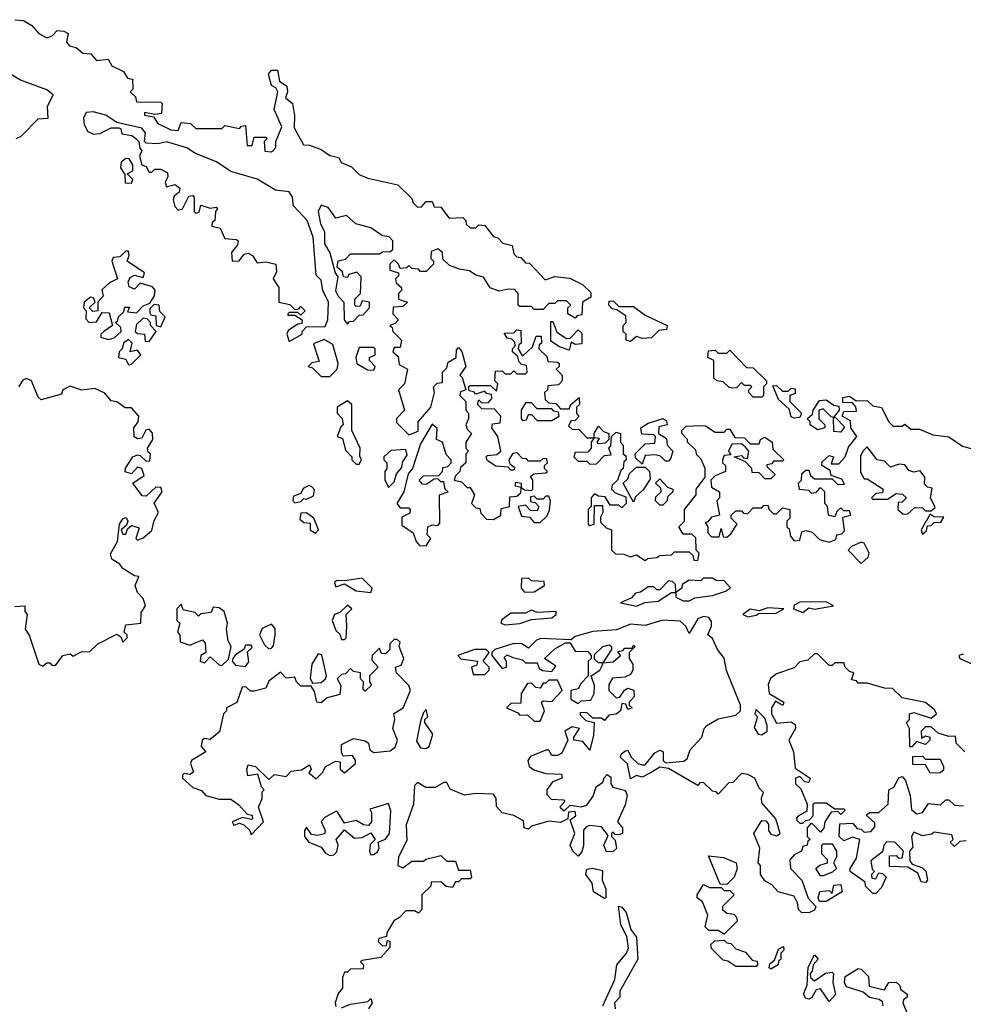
# Model space of a CAD drawing. Extents: x 2029826 to 2248070, y 228728 to 402406.
# Tile 257 of 368: x 2170462 to 2173695, y 235170 to 238542. Entities that reach past the tile are written whole.
import ezdxf

# ---------------------------------------------------------------- set-up
doc = ezdxf.new("R2010")
doc.units = 0

msp = doc.modelspace()

# ---------------------------------------------------------------- linework, layer by layer
at = {"layer": '0CON10XD'}
for points in [[(2170445, 238542.5), (2170475, 238540), (2170503, 238523), (2170527.5, 238495), (2170555, 238480), (2170573, 238487), (2170590, 238505), (2170613.6, 238503.6), (2170627.5, 238495), (2170622.5, 238465), (2170633, 238453), (2170655, 238447.5), (2170678.3, 238428.3), (2170705.7, 238425.7), (2170725, 238402.5), (2170765, 238407.5), (2170777.5, 238385), (2170817.5, 238365), (2170831.7, 238341.7), (2170848.3, 238338.3), (2170850, 238305), (2170840, 238295), (2170858.3, 238278.3), (2170861.7, 238261.7), (2170945, 238260), (2170950, 238255), (2170948.3, 238221.7), (2170925, 238217.5), (2170890, 238225), (2170890, 238215), (2170920, 238210), (2170935, 238187.5), (2170980, 238165), (2171005, 238162.5), (2171015, 238190), (2171047, 238187), (2171065, 238170), (2171155, 238170), (2171165, 238180), (2171215, 238170), (2171221.7, 238178.3), (2171235, 238180), (2171241.7, 238111.7), (2171258.3, 238111.7), (2171265, 238140), (2171305, 238140), (2171310, 238135), (2171300, 238125), (2171301.7, 238091.7), (2171325, 238090), (2171330, 238095), (2171340, 238105), (2171340, 238125), (2171360, 238175), (2171334, 238235), (2171346.7, 238295), (2171339.3, 238309.3), (2171325, 238317.5), (2171313.8, 238356.2), (2171325, 238370), (2171345, 238370), (2171351.7, 238331.7), (2171376.9, 238315), (2171379.2, 238295), (2171372.5, 238275), (2171396.2, 238255), (2171403.9, 238213.9), (2171402, 238172), (2171433.9, 238113.9), (2171455, 238112.5), (2171495, 238097.5), (2171525, 238077.5), (2171555, 238070), (2171563.3, 238053.3), (2171598.3, 238038.3), (2171625, 238012.5), (2171655, 238000), (2171757, 237977), (2171805, 237930), (2171810, 237915), (2171825, 237900), (2171838.3, 237901.7), (2171855, 237920), (2171875, 237920), (2171881.7, 237901.7), (2171905, 237900), (2171933, 237863), (2171980, 237865), (2171990, 237855), (2171991.7, 237841.7), (2172005, 237830), (2172025, 237830), (2172035, 237840), (2172055, 237837.5), (2172085, 237800), (2172100, 237795), (2172117.5, 237777.5), (2172149.3, 237769.3), (2172155, 237740), (2172165, 237730), (2172178.3, 237728.3), (2172195, 237710), (2172208.3, 237708.3), (2172261.7, 237651.7), (2172295, 237662.5), (2172347, 237657), (2172390, 237635), (2172418.3, 237608.3), (2172418.3, 237591.7), (2172390, 237575), (2172388.3, 237531.7), (2172371.7, 237528.3), (2172365, 237520), (2172340, 237535), (2172340, 237555), (2172350, 237565), (2172335, 237580), (2172305, 237580), (2172295, 237570), (2172275, 237570), (2172255, 237550), (2172225, 237550), (2172215, 237560), (2172175, 237560), (2172170, 237565), (2172170, 237605), (2172158.3, 237618.3), (2172135, 237620), (2172105, 237612.5), (2172073.8, 237623.8), (2172050.7, 237660.7), (2172025, 237667.5), (2172002.5, 237682.5), (2171968.3, 237688.3), (2171935, 237700), (2171911.7, 237721.7), (2171910, 237745), (2171895, 237757.5), (2171871.7, 237748.3), (2171870, 237725), (2171880, 237715), (2171880, 237705), (2171855, 237680), (2171835, 237680), (2171828.3, 237688.3), (2171805, 237690), (2171795, 237700), (2171787, 237693), (2171765, 237690), (2171760, 237705), (2171745, 237720), (2171730, 237705), (2171730, 237685), (2171760, 237675), (2171760, 237665), (2171750, 237655), (2171751.7, 237641.7), (2171770, 237625), (2171770, 237615), (2171760, 237605), (2171760, 237585), (2171790, 237575), (2171775, 237560), (2171741.7, 237558.3), (2171740, 237535), (2171760, 237515), (2171748.3, 237501.7), (2171730, 237495), (2171738.3, 237488.3), (2171740, 237475), (2171770, 237445), (2171765, 237420), (2171745, 237420), (2171740, 237405), (2171758.3, 237388.3), (2171761.7, 237361.7), (2171790, 237345), (2171780, 237295), (2171760, 237275), (2171780, 237205), (2171753, 237177), (2171753, 237163), (2171795, 237120), (2171826.7, 237133.3), (2171827.5, 237165), (2171870, 237215), (2171882.5, 237265), (2171880, 237285), (2171892.5, 237297.5), (2171910, 237300), (2171910, 237335), (2171925, 237350), (2171930, 237370), (2171957.5, 237385), (2171958.3, 237411.7), (2171965, 237420), (2171976.4, 237406.4), (2171990, 237355), (2171970, 237325), (2171977.5, 237317.5), (2171990, 237275), (2171971.7, 237268.3), (2171970, 237255), (2171990, 237235), (2171990, 237205), (2172000, 237195), (2172000, 237175), (2171990, 237155), (2171995, 237140), (2172010, 237125), (2171990, 237095), (2171990, 237075), (2172000, 237065), (2171990, 237055), (2171990, 237025), (2171971.7, 237008.3), (2171970, 236995), (2171955, 236980), (2171950, 236965), (2171975, 236960), (2171995, 236940), (2172005, 236940), (2172020, 236915), (2172010, 236885), (2172025, 236870), (2172038.3, 236868.3), (2172041.7, 236851.7), (2172061.7, 236831.7), (2172085, 236830), (2172110, 236845), (2172111.7, 236868.3), (2172140, 236875), (2172141.7, 236908.3), (2172165, 236910), (2172178.3, 236921.7), (2172180, 236940), (2172160, 236945), (2172161.7, 236958.3), (2172180, 236955), (2172180, 236940), (2172191.7, 236931.7), (2172215, 236930), (2172220, 236935), (2172220, 236965), (2172211.7, 236978.3), (2172223, 236987), (2172265, 236990), (2172270, 236995), (2172260, 237005), (2172260, 237015), (2172270, 237025), (2172268.3, 237038.3), (2172255, 237040), (2172245, 237030), (2172205, 237030), (2172198.3, 237038.3), (2172185, 237040), (2172165, 237060), (2172150, 237055)], [(2170450, 238135), (2170466.4, 238143.6), (2170525, 238203.3), (2170560, 238205), (2170556.7, 238245), (2170576.2, 238285), (2170555, 238302), (2170465, 238335.8), (2170405, 238370.8)], [(2171385, 237440), (2171430, 237465), (2171430, 237475), (2171445, 237490), (2171508.3, 237491.7), (2171517.5, 237515), (2171520, 237575), (2171500, 237615), (2171495, 237650), (2171477.5, 237667.5), (2171467.7, 237797.7), (2171446.7, 237855), (2171400, 237905), (2171396.7, 237935), (2171385, 237953.3), (2171338.3, 237958.3), (2171275.9, 237995.9), (2171185, 238022.5), (2171135.9, 238055.9), (2171063.8, 238083.8), (2171035, 238104), (2170965, 238123.8), (2170935, 238117.5), (2170895, 238120), (2170890, 238125), (2170893.3, 238155), (2170880.7, 238170.7), (2170795, 238190), (2170757.5, 238215), (2170713.6, 238226.4), (2170690, 238225), (2170680, 238205), (2170683, 238183), (2170695, 238160), (2170715, 238150), (2170737, 238153), (2170775, 238172.5), (2170801.7, 238171.7), (2170808.3, 238168.3), (2170811.7, 238151.7), (2170846.2, 238146.2), (2170860, 238135), (2170870, 238125), (2170873, 238103), (2170880, 238095), (2170872.5, 238075), (2170880, 238045), (2170895, 238040), (2170905, 238020), (2170915, 238020), (2170925, 238030), (2170945, 238030), (2170968.3, 238018.3), (2170970, 238005), (2170960, 237985), (2170965, 237970), (2170995, 237977.5), (2171010, 237965), (2171008.3, 237951.7), (2170991.7, 237938.3), (2170987.5, 237925), (2170993, 237903), (2171005, 237890), (2171020, 237895), (2171041.7, 237938.3), (2171055, 237940), (2171060, 237935), (2171060, 237885), (2171065, 237880), (2171077, 237883), (2171082.5, 237907.5), (2171115, 237897.5), (2171135, 237900), (2171140, 237895), (2171132.5, 237885), (2171130, 237855), (2171121.7, 237848.3), (2171120, 237835), (2171148.3, 237828.3), (2171165, 237792.5), (2171205, 237790), (2171210, 237785), (2171208.3, 237771.7), (2171187.5, 237745), (2171190, 237715), (2171213.3, 237716.7), (2171230.7, 237739.3), (2171245, 237742.5), (2171260, 237735), (2171275, 237710), (2171305, 237713.3), (2171340, 237705), (2171341.7, 237678.3), (2171330, 237655), (2171350, 237625), (2171350, 237575), (2171387, 237567), (2171405, 237550), (2171418.3, 237551.7), (2171425, 237560), (2171440, 237545), (2171425, 237530), (2171415, 237540), (2171385, 237540), (2171380, 237535), (2171380, 237530), (2171405, 237530), (2171430, 237515), (2171428.3, 237501.7), (2171415, 237500), (2171381.7, 237478.3), (2171377.5, 237465), (2171385, 237440)], [(2170845, 237982.5), (2170850, 237995), (2170830, 238015), (2170850, 238025), (2170850, 238045), (2170836.4, 238066.4), (2170825, 238067.5), (2170810, 238055), (2170807.5, 238035), (2170821.7, 238011.7), (2170823.3, 237983.3), (2170845, 237982.5)], [(2171585, 237500), (2171591.7, 237508.3), (2171605, 237510), (2171625, 237530), (2171638.3, 237531.7), (2171660, 237555), (2171660, 237575), (2171635, 237580), (2171628.3, 237561.7), (2171615, 237560), (2171610, 237565), (2171610, 237585), (2171630, 237605), (2171631.7, 237661.7), (2171617.5, 237677.5), (2171590, 237670), (2171585, 237660), (2171571.7, 237661.7), (2171568.3, 237678.3), (2171550, 237695), (2171553, 237717), (2171578.3, 237721.7), (2171595, 237740), (2171695, 237740), (2171705, 237747.5), (2171731.7, 237748.3), (2171740, 237755), (2171740, 237785), (2171728.3, 237798.3), (2171705, 237802.5), (2171665, 237830), (2171613, 237843), (2171581.7, 237871.7), (2171545, 237862.5), (2171519.3, 237899.3), (2171495, 237907.5), (2171484, 237885), (2171493, 237843), (2171506.7, 237816.7), (2171506.7, 237775), (2171524, 237744), (2171542.5, 237675), (2171551.7, 237661.7), (2171543.9, 237613.9), (2171552.5, 237595), (2171572.5, 237575), (2171573.3, 237515), (2171585, 237500)], [(2170765, 237447.5), (2170785, 237452.5), (2170810, 237475), (2170808.3, 237488.3), (2170790, 237505), (2170798.3, 237511.7), (2170800, 237525), (2170818.3, 237541.7), (2170821.7, 237558.3), (2170838.3, 237558.3), (2170831.7, 237541.7), (2170861.7, 237538.3), (2170885, 237562.5), (2170908.3, 237571.7), (2170923.6, 237596.4), (2170926.4, 237616.4), (2170917, 237627), (2170875, 237640), (2170855, 237620), (2170837.5, 237627.5), (2170833.3, 237645), (2170840.5, 237659.6), (2170855, 237667.5), (2170885, 237660), (2170890, 237675), (2170830, 237715), (2170837.5, 237735), (2170835, 237750), (2170825, 237750), (2170805, 237730), (2170781.7, 237728.3), (2170777.5, 237715), (2170796.7, 237655), (2170769.3, 237640.7), (2170743, 237617), (2170747.5, 237595), (2170730, 237575), (2170730, 237545), (2170713, 237543), (2170700, 237555), (2170720, 237575), (2170715, 237590), (2170705, 237592.5), (2170682.5, 237575), (2170680, 237555), (2170690, 237545), (2170688.3, 237518.3), (2170700, 237505), (2170725, 237507.5), (2170745, 237540), (2170768.3, 237538.3), (2170780, 237495), (2170750, 237475), (2170740, 237465), (2170740, 237455), (2170765, 237447.5)], [(2170945, 237490), (2170960, 237525), (2170942.5, 237542.5), (2170940, 237565), (2170922.5, 237567.5), (2170908.3, 237551.7), (2170908.3, 237538.3), (2170911.7, 237531.7), (2170928.3, 237528.3), (2170930, 237495), (2170945, 237490)], [(2172555, 237440), (2172540, 237445), (2172540, 237465), (2172530, 237475), (2172530, 237495), (2172540, 237505), (2172538.3, 237528.3), (2172508.3, 237548.3), (2172491.7, 237551.7), (2172480, 237565), (2172481.7, 237578.3), (2172495, 237580), (2172515, 237560), (2172565, 237560), (2172605, 237530), (2172680, 237495), (2172678.3, 237481.7), (2172651.7, 237478.3), (2172627, 237453), (2172595, 237450), (2172575, 237457.5), (2172555, 237440)], [(2170905, 237440), (2170930, 237475), (2170910, 237495), (2170910, 237505), (2170898.3, 237518.3), (2170885, 237520), (2170861.7, 237498.3), (2170857.5, 237475), (2170865, 237467.5), (2170890, 237465), (2170891.7, 237441.7), (2170905, 237440)], [(2172345, 237410), (2172311.7, 237421.7), (2172281.7, 237441.7), (2172281.7, 237508.3), (2172288.3, 237508.3), (2172301.7, 237471.7), (2172335, 237450), (2172348.3, 237451.7), (2172375, 237480), (2172388.3, 237468.3), (2172388.3, 237431.7), (2172365, 237430), (2172351.7, 237438.3), (2172345, 237410)], [(2172150, 237055), (2172137.5, 237035), (2172141.7, 237021.7), (2172158.3, 237008.3), (2172155, 237000), (2172145, 237000), (2172135, 237010), (2172093, 237013), (2172063, 237033), (2172060, 237045), (2172065, 237050), (2172097, 237053), (2172110, 237065), (2172100, 237115), (2172080, 237145), (2172081.7, 237158.3), (2172108.3, 237161.7), (2172110, 237185), (2172088.3, 237208.3), (2172045, 237210), (2172030, 237225), (2172035, 237240), (2172045, 237230), (2172068.3, 237231.7), (2172080, 237245), (2172078.3, 237258.3), (2172061.7, 237261.7), (2172055, 237270), (2172025, 237260), (2172018.3, 237268.3), (2172001.7, 237271.7), (2172000, 237285), (2172005, 237290), (2172075, 237290), (2172095, 237270), (2172100, 237295), (2172090, 237305), (2172091.7, 237338.3), (2172115, 237340), (2172125, 237330), (2172145, 237330), (2172155, 237340), (2172165, 237330), (2172195, 237330), (2172200, 237335), (2172198.3, 237358.3), (2172181.7, 237361.7), (2172171.7, 237371.7), (2172168.3, 237388.3), (2172150, 237405), (2172150, 237415), (2172160, 237425), (2172158.3, 237438.3), (2172148.3, 237448.3), (2172131.7, 237451.7), (2172121.7, 237468.3), (2172155, 237470), (2172165, 237480), (2172178.3, 237478.3), (2172180, 237435), (2172171.7, 237428.3), (2172170, 237415), (2172185, 237390), (2172218.3, 237421.7), (2172231.7, 237458.3), (2172248.3, 237458.3), (2172250, 237435), (2172241.7, 237428.3), (2172240, 237415), (2172268.3, 237388.3), (2172271.7, 237371.7), (2172305, 237370), (2172310, 237365), (2172310, 237355), (2172300, 237345), (2172320, 237325), (2172320, 237305), (2172308.3, 237291.7), (2172271.7, 237288.3), (2172270, 237275), (2172260, 237265), (2172261.7, 237241.7), (2172275, 237230), (2172298.3, 237228.3), (2172315, 237210), (2172345, 237210), (2172350, 237225), (2172378.3, 237248.3), (2172380, 237225), (2172370, 237215), (2172370, 237195), (2172377, 237183), (2172365, 237170), (2172351.7, 237168.3), (2172341.7, 237151.7), (2172355, 237140), (2172378.3, 237138.3), (2172405, 237110), (2172430, 237110), (2172430, 237125), (2172445, 237150), (2172461.7, 237131.7), (2172480, 237125), (2172480, 237105), (2172468.3, 237091.7), (2172445, 237090), (2172440, 237095), (2172448.3, 237108.3), (2172430, 237110), (2172420, 237095), (2172420, 237075), (2172408.3, 237061.7), (2172365, 237060), (2172360, 237045), (2172375, 237030), (2172405, 237030), (2172415, 237020), (2172438.3, 237021.7), (2172465, 237050), (2172488.3, 237051.7), (2172480, 237075), (2172487, 237083), (2172490, 237115), (2172505, 237130), (2172520, 237125), (2172520, 237095), (2172530, 237085), (2172530, 237055), (2172538.3, 237048.3), (2172540, 237035), (2172531.7, 237028.3), (2172530, 237005), (2172521.7, 236998.3), (2172510, 236965), (2172491.7, 236948.3), (2172490, 236935), (2172501.7, 236921.7), (2172538.3, 236908.3), (2172540, 236885), (2172525, 236870), (2172515, 236880), (2172485, 236880), (2172468.3, 236908.3), (2172445, 236910), (2172431.7, 236918.3), (2172420, 236905), (2172420, 236875), (2172410, 236865), (2172410, 236815), (2172415, 236810), (2172430, 236815), (2172431.7, 236878.3), (2172458.3, 236878.3), (2172460, 236855), (2172451.7, 236838.3), (2172451.7, 236821.7), (2172471.7, 236801.7), (2172490, 236795), (2172490, 236725), (2172503, 236713), (2172531.7, 236711.7), (2172555, 236702.5), (2172575, 236710), (2172605, 236690), (2172612.5, 236697.5), (2172645, 236700), (2172655, 236707.5), (2172695, 236710), (2172705, 236720), (2172755, 236720), (2172768.3, 236708.3), (2172771.7, 236691.7), (2172785, 236690), (2172790, 236715), (2172780, 236725), (2172778.3, 236768.3), (2172765, 236780), (2172735, 236780), (2172720, 236805), (2172740, 236825), (2172740, 236865), (2172780, 236915), (2172780, 236935), (2172810, 236975), (2172810, 237005), (2172797, 237037), (2172781.7, 237051.7), (2172778.3, 237068.3), (2172750, 237095), (2172750, 237105), (2172730, 237125), (2172730, 237135), (2172745, 237150), (2172795, 237152.5), (2172811.7, 237151.7), (2172845, 237130), (2172875, 237130), (2172885, 237140), (2172895, 237140), (2172911.7, 237111.7), (2172945, 237110), (2172965, 237090), (2172995, 237090), (2173000, 237105), (2173015, 237112.5), (2173040, 237095), (2173041.7, 237071.7), (2173080, 237035), (2173075, 237030), (2173045, 237030), (2173038.3, 237021.7), (2173021.7, 237018.3), (2173021.7, 237011.7), (2173050, 236985), (2173035, 236970), (2173015, 236970), (2172995, 236990), (2172971.7, 236991.7), (2172970, 237005), (2172948.3, 237028.3), (2172910, 237045), (2172935, 237050), (2172941.7, 237041.7), (2172955, 237040), (2172960, 237065), (2172948.3, 237078.3), (2172935, 237090), (2172901.7, 237088.3), (2172890, 237065), (2172898.3, 237051.7), (2172875, 237050), (2172870, 237035), (2172870, 237025), (2172880, 237015), (2172880, 236995), (2172845, 236980), (2172830, 236965), (2172831.7, 236941.7), (2172860, 236925), (2172860, 236905), (2172850, 236895), (2172860, 236845), (2172831.7, 236838.3), (2172818.3, 236821.7), (2172810, 236820), (2172820, 236805), (2172820, 236785), (2172831.7, 236771.7), (2172858.3, 236771.7), (2172865, 236800), (2172871.7, 236771.7), (2172885, 236770), (2172898.3, 236781.7), (2172920, 236815), (2172900, 236835), (2172900, 236845), (2172915, 236860), (2172935, 236860), (2172941.7, 236851.7), (2172955, 236850), (2172975, 236870), (2173005, 236870), (2173011.7, 236878.3), (2173025, 236880), (2173030, 236865), (2173045, 236850), (2173055, 236850), (2173075, 236870), (2173100, 236865), (2173100, 236835), (2173090, 236825), (2173090, 236805), (2173098.3, 236798.3), (2173103, 236773), (2173115, 236757.5), (2173135, 236760), (2173141.7, 236788.3), (2173155, 236792.5), (2173177, 236787), (2173201.7, 236761.7), (2173235, 236752.5), (2173258.3, 236761.7), (2173261.7, 236778.3), (2173278.3, 236781.7), (2173288.3, 236791.7), (2173281.7, 236838.3), (2173310, 236845), (2173305, 236860), (2173285, 236860), (2173275, 236870), (2173261.7, 236858.3), (2173255, 236840), (2173232.5, 236845), (2173230, 236875), (2173220, 236885), (2173220, 236925), (2173208.3, 236938.3), (2173201.7, 236938.3), (2173188.3, 236921.7), (2173175, 236920), (2173165, 236930), (2173133.3, 236933.3), (2173130, 236955), (2173140, 236965), (2173141.7, 236988.3), (2173155, 237000), (2173165, 237000), (2173171.7, 236981.7), (2173185, 236970), (2173245, 236970), (2173265, 236950), (2173288.3, 236951.7), (2173278.3, 236968.3), (2173241.7, 236981.7), (2173238.3, 236998.3), (2173210, 237015), (2173211.7, 237028.3), (2173235, 237050), (2173250, 237045), (2173241.7, 237021.7), (2173268.3, 237021.7), (2173290, 237045), (2173301.7, 237078.3), (2173330, 237115), (2173310, 237145), (2173308.3, 237168.3), (2173280, 237185), (2173285, 237200), (2173328.3, 237201.7), (2173327, 237217), (2173315, 237230), (2173281.7, 237231.7), (2173281.7, 237248.3), (2173305, 237252.5), (2173327.5, 237237.5), (2173365, 237238), (2173385, 237220), (2173415, 237213.8), (2173440, 237165), (2173455, 237150), (2173485, 237150), (2173495, 237157.5), (2173515, 237140), (2173545, 237140), (2173590.7, 237120.7), (2173645, 237113.3), (2173691.7, 237081.7), (2173725, 237072.5)], [(2170835, 237360), (2170845, 237362.5), (2170877.5, 237395), (2170865, 237410), (2170840, 237405), (2170847.5, 237435), (2170835, 237447.5), (2170817.5, 237435), (2170812.5, 237415), (2170802.5, 237405), (2170800, 237385), (2170825, 237380), (2170835, 237360)], [(2171525, 237320), (2171550, 237345), (2171552.5, 237365), (2171535, 237430), (2171505, 237447.5), (2171468.3, 237431.7), (2171488.3, 237371.7), (2171463, 237367), (2171450, 237355), (2171465, 237350), (2171495, 237320), (2171525, 237320)], [(2171675, 237342.5), (2171680, 237355), (2171660, 237375), (2171660, 237385), (2171680, 237395), (2171680, 237415), (2171675, 237420), (2171625, 237420), (2171614, 237385), (2171617.5, 237365), (2171653, 237343), (2171675, 237342.5)], [(2173005, 237250), (2172975, 237250), (2172960, 237265), (2172960, 237275), (2172970, 237285), (2172965, 237290), (2172945, 237290), (2172935, 237300), (2172918.3, 237281.7), (2172905, 237280), (2172893, 237283), (2172871.7, 237301.7), (2172850, 237305), (2172840, 237315), (2172840, 237375), (2172820, 237385), (2172821.7, 237408.3), (2172845, 237410), (2172855, 237400), (2172885, 237400), (2172895, 237410), (2172951.7, 237351.7), (2172975, 237350), (2173020, 237305), (2173020, 237295), (2173010, 237285), (2173010, 237255), (2173005, 237250)], [(2170541.7, 236328.3), (2170555, 236340), (2170565, 236340), (2170571.7, 236331.7), (2170585, 236330), (2170610, 236365), (2170635, 236370), (2170645, 236362.5), (2170672.5, 236377.5), (2170701.7, 236378.3), (2170730, 236405), (2170795, 236437.5), (2170808.3, 236428.3), (2170815, 236410), (2170830, 236425), (2170830, 236435), (2170820, 236445), (2170825, 236470), (2170877.5, 236475), (2170878.3, 236511.7), (2170892.5, 236535), (2170885, 236560), (2170865, 236580), (2170857.5, 236605), (2170870, 236635), (2170855, 236637.5), (2170815, 236662.5), (2170805, 236677.5), (2170777.5, 236695), (2170773, 236713), (2170797.5, 236755), (2170803.3, 236815), (2170815, 236832.5), (2170827, 236837), (2170832.5, 236825), (2170828.3, 236811.7), (2170810, 236795), (2170815, 236780), (2170825, 236780), (2170831.7, 236798.3), (2170845, 236810), (2170871.7, 236801.7), (2170860, 236765), (2170865, 236760), (2170885, 236767.5), (2170915, 236792.5), (2170923, 236827), (2170937.5, 236855), (2170923, 236887), (2170950, 236925), (2170945, 236940), (2170928.3, 236941.7), (2170895, 236910), (2170881.7, 236911.7), (2170850, 236955), (2170888.3, 236981.7), (2170880, 237005), (2170865, 237010), (2170845, 236987.5), (2170823.6, 236993.6), (2170823.9, 237006.1), (2170850, 237045), (2170865, 237052.5), (2170875, 237050), (2170895, 237030), (2170908.3, 237031.7), (2170910, 237055), (2170901.7, 237061.7), (2170900, 237075), (2170917.5, 237105), (2170916.4, 237126.4), (2170905, 237140), (2170893.6, 237136.4), (2170880.7, 237109.3), (2170865, 237106.7), (2170853.9, 237113.9), (2170853.3, 237145), (2170867.5, 237165), (2170870, 237185), (2170845, 237212.5), (2170823.6, 237213.6), (2170795, 237233.3), (2170775, 237237.5), (2170753.6, 237263.6), (2170719.3, 237279.3), (2170675, 237273.3), (2170635, 237286.7), (2170610, 237275), (2170605, 237260), (2170535, 237240), (2170525, 237250), (2170502.5, 237305), (2170485, 237313.3), (2170472.3, 237307.7), (2170457.5, 237285)], [(2173115, 237177.5), (2173105, 237182.5), (2173098.3, 237208.3), (2173061.7, 237241.7), (2173041.7, 237288.3), (2173055, 237290), (2173075, 237270), (2173095, 237270), (2173105, 237280), (2173118.3, 237278.3), (2173118.3, 237261.7), (2173100, 237255), (2173100, 237235), (2173140, 237195), (2173135, 237180), (2173115, 237177.5)], [(2171625, 237020), (2171632.5, 237035), (2171627, 237047), (2171628.8, 237075), (2171600, 237135), (2171600, 237225), (2171585, 237237.5), (2171550, 237215), (2171550, 237195), (2171567, 237177), (2171570, 237155), (2171561.7, 237148.3), (2171550, 237115), (2171568.3, 237108.3), (2171578.3, 237068.3), (2171600, 237045), (2171600, 237035), (2171615, 237020), (2171625, 237020)], [(2172285, 237170), (2172310, 237185), (2172308.3, 237198.3), (2172291.7, 237201.7), (2172285, 237210), (2172235, 237210), (2172215, 237230), (2172195, 237230), (2172180, 237205), (2172180, 237175), (2172185, 237170), (2172198.3, 237171.7), (2172205, 237190), (2172215, 237190), (2172235, 237170), (2172285, 237170)], [(2173275, 237130), (2173251.7, 237131.7), (2173250, 237180), (2173241.7, 237181.7), (2173215, 237210), (2173200, 237205), (2173200, 237175), (2173220, 237155), (2173220, 237145), (2173195, 237137.5), (2173170, 237155), (2173170, 237165), (2173160, 237175), (2173178.3, 237191.7), (2173180, 237205), (2173201.7, 237238.3), (2173225, 237240), (2173251.7, 237221.7), (2173268.3, 237218.3), (2173270, 237205), (2173250, 237180), (2173258.3, 237178.3), (2173288.3, 237148.3), (2173275, 237130)], [(2171855, 236740), (2171870, 236765), (2171858.3, 236778.3), (2171860, 236805), (2171875, 236812.5), (2171895, 236810), (2171901.7, 236818.3), (2171900, 236915), (2171930, 236925), (2171920, 236935), (2171915, 236960), (2171905, 236960), (2171895, 236970), (2171881.7, 236968.3), (2171855, 236950), (2171841.7, 236951.7), (2171830, 236965), (2171845, 236980), (2171898.3, 236981.7), (2171910, 236995), (2171911.7, 237008.3), (2171928.3, 237011.7), (2171940, 237025), (2171940, 237035), (2171923, 237053), (2171910, 237095), (2171890, 237105), (2171891.7, 237141.7), (2171875, 237157.5), (2171835, 237090), (2171807.5, 237005), (2171793, 236987), (2171777.5, 236925), (2171753.8, 236885), (2171765, 236870), (2171795, 236870), (2171800, 236865), (2171798.3, 236851.7), (2171771.7, 236838.3), (2171771.7, 236811.7), (2171810, 236785), (2171820, 236755), (2171831.7, 236741.7), (2171855, 236740)], [(2172595, 237020), (2172571.7, 237041.7), (2172570, 237055), (2172605, 237090), (2172638.3, 237091.7), (2172640, 237115), (2172635, 237120), (2172593, 237123), (2172590, 237145), (2172615, 237160), (2172667, 237177), (2172678.3, 237168.3), (2172680, 237155), (2172651.7, 237148.3), (2172650, 237125), (2172678.3, 237108.3), (2172680, 237085), (2172700, 237065), (2172691.7, 237038.3), (2172685, 237030), (2172675, 237030), (2172657, 237047), (2172641.7, 237051.7), (2172605, 237050), (2172595, 237020)], [(2171725, 236940), (2171745, 236960), (2171753.3, 236986.7), (2171771.7, 237008.3), (2171773, 237027), (2171789.3, 237050.7), (2171785, 237070), (2171733, 237067), (2171710, 237045), (2171710, 237035), (2171720, 237025), (2171720, 237005), (2171712.5, 236995), (2171713.3, 236966.7), (2171725, 236940)], [(2173488.3, 236848.3), (2173505, 236850), (2173528.3, 236871.7), (2173555, 236870), (2173565, 236860), (2173585, 236860), (2173598.3, 236871.7), (2173582.5, 236905), (2173588.3, 236938.3), (2173571.7, 236941.7), (2173561.7, 236951.7), (2173562.5, 236975), (2173547, 236997), (2173525, 236992.5), (2173508.3, 236998.3), (2173495, 237017.5), (2173475, 237020), (2173445, 237010), (2173425, 237030), (2173400, 237035), (2173365, 237080), (2173350, 237065), (2173343, 237047), (2173343, 236993), (2173355, 236970), (2173365, 236970), (2173420, 236935), (2173418.3, 236921.7), (2173395, 236920), (2173380, 236905), (2173385, 236900), (2173435, 236900), (2173465, 236920), (2173487, 236917), (2173500, 236905), (2173485, 236890), (2173471.7, 236888.3), (2173470, 236865), (2173488.3, 236848.3)], [(2172565, 236890), (2172530, 236955), (2172545, 236970), (2172551.7, 236988.3), (2172575, 237010), (2172605, 237010), (2172620, 236995), (2172621.7, 236968.3), (2172598.3, 236931.7), (2172571.7, 236908.3), (2172565, 236890)], [(2172665, 236880), (2172655, 236880), (2172640, 236895), (2172641.7, 236908.3), (2172660, 236925), (2172658.3, 236938.3), (2172640, 236955), (2172655, 236970), (2172681.7, 236941.7), (2172700, 236935), (2172700, 236925), (2172681.7, 236908.3), (2172680, 236895), (2172665, 236880)], [(2171405, 236887.5), (2171425, 236892.5), (2171435, 236902.5), (2171445, 236900), (2171468, 236912), (2171471.7, 236931.7), (2171463, 236943), (2171453, 236947), (2171433.6, 236936.4), (2171425, 236920), (2171400, 236910), (2171397.5, 236895), (2171405, 236887.5)], [(2172245, 236820), (2172268.3, 236841.7), (2172277, 236863), (2172280, 236895), (2172275, 236910), (2172265, 236910), (2172255, 236900), (2172235, 236900), (2172225, 236910), (2172211.7, 236908.3), (2172211.7, 236891.7), (2172228.3, 236888.3), (2172240, 236875), (2172235, 236860), (2172211.7, 236861.7), (2172195, 236880), (2172170, 236875), (2172181.7, 236841.7), (2172208.3, 236838.3), (2172225, 236820), (2172245, 236820)], [(2171475, 236784), (2171486.2, 236795), (2171470, 236835), (2171445, 236853.3), (2171425, 236852.5), (2171421.7, 236831.7), (2171435, 236820), (2171457.5, 236817.5), (2171456.7, 236795), (2171475, 236784)], [(2173555, 236780), (2173568.3, 236791.7), (2173571.7, 236808.3), (2173585, 236810), (2173595, 236820), (2173618.3, 236821.7), (2173628.3, 236838.3), (2173595, 236840), (2173581.7, 236848.3), (2173550, 236795), (2173555, 236780)], [(2173345, 236680), (2173368.3, 236701.7), (2173372.5, 236715), (2173355, 236750), (2173345, 236752.5), (2173311.7, 236738.3), (2173300, 236725), (2173345, 236680)], [(2171665, 236580), (2171670, 236595), (2171635, 236630), (2171575, 236620), (2171548.3, 236621.7), (2171540, 236615), (2171545, 236600), (2171575, 236610), (2171615, 236586.7), (2171665, 236580)], [(2172191.7, 236581.7), (2172225, 236582.5), (2172260, 236605), (2172258.3, 236618.3), (2172215, 236620), (2172205, 236630), (2172181.7, 236628.3), (2172180, 236595), (2172191.7, 236581.7)], [(2172575, 236533.8), (2172603.3, 236546.7), (2172648.8, 236551.2), (2172695, 236580), (2172710, 236580), (2172708.3, 236608.3), (2172698.3, 236618.3), (2172685, 236620), (2172655, 236590), (2172645, 236590), (2172635, 236600), (2172615, 236600), (2172588.3, 236581.7), (2172571.7, 236578.3), (2172558.3, 236561.7), (2172520, 236545), (2172575, 236533.8)], [(2172755, 236552), (2172775, 236562), (2172835, 236570), (2172880, 236585), (2172897, 236597), (2172875, 236620), (2172848.3, 236621.7), (2172835, 236630), (2172805, 236630), (2172795, 236620), (2172755, 236622.5), (2172731.7, 236608.3), (2172730, 236595), (2172710, 236580), (2172710, 236565), (2172735, 236552), (2172755, 236552)], [(2173145, 236512.5), (2173165, 236527.5), (2173185, 236523.3), (2173250, 236535), (2173225, 236548.8), (2173135, 236547.5), (2173115, 236537.5), (2173112.5, 236525), (2173145, 236512.5)], [(2170445, 236532.5), (2170480, 236535), (2170480, 236515), (2170487.5, 236505), (2170481.2, 236455), (2170494.4, 236434.4), (2170527.5, 236335), (2170541.7, 236328.3)], [(2171155, 236330), (2171177.5, 236352.5), (2171186.2, 236395), (2171176.7, 236415), (2171170, 236455), (2171173.3, 236475), (2171162.5, 236515), (2171145, 236527.5), (2171125, 236530), (2171118.3, 236511.7), (2171083, 236507), (2171075, 236500), (2171061.7, 236511.7), (2171021.7, 236521.7), (2171015, 236540), (2171000, 236525), (2171000, 236485), (2171010, 236475), (2171002.5, 236445), (2171010, 236435), (2171011.7, 236411.7), (2171045, 236400), (2171088.3, 236418.3), (2171097, 236407), (2171100, 236375), (2171082.5, 236365), (2171080, 236345), (2171095, 236340), (2171115, 236360), (2171145, 236332.5), (2171155, 236330)], [(2171575, 236420), (2171580, 236425), (2171582.5, 236465), (2171580, 236505), (2171600, 236525), (2171585, 236537.5), (2171558.3, 236511.7), (2171540, 236505), (2171532.5, 236485), (2171545, 236450), (2171558.3, 236438.3), (2171565, 236420), (2171575, 236420)], [(2172125, 236470), (2172175, 236473.8), (2172215, 236487.5), (2172285, 236493.8), (2172300, 236505), (2172300, 236515), (2172235, 236512.5), (2172215, 236520), (2172195, 236510), (2172145, 236510), (2172113.6, 236486.4), (2172110, 236475), (2172125, 236470)], [(2172957, 236497), (2172985, 236502.5), (2172995, 236510), (2173051.7, 236508.3), (2173080, 236525), (2173025, 236528), (2172995, 236517.5), (2172965, 236523.3), (2172940, 236505), (2172957, 236497)], [(2173068.3, 236198.3), (2173051.7, 236208.3), (2173037.5, 236185), (2173037.5, 236165), (2173055, 236132.5), (2173105, 236137.5), (2173118.8, 236128.8), (2173120, 236115), (2173096.7, 236075), (2173112.5, 236035), (2173118.3, 235978.3), (2173170, 235945), (2173165, 235930), (2173151.7, 235931.7), (2173135, 235950), (2173120, 235945), (2173120, 235925), (2173138.3, 235908.3), (2173160, 235855), (2173158.3, 235831.7), (2173130, 235815), (2173123, 235807), (2173125, 235800), (2173135, 235790), (2173145, 235790), (2173155, 235800), (2173168.3, 235801.7), (2173180, 235815), (2173180, 235855), (2173185, 235860), (2173225, 235860), (2173255, 235840), (2173285, 235840), (2173290, 235835), (2173275, 235820), (2173265, 235830), (2173241.7, 235828.3), (2173220, 235795), (2173217, 235773), (2173205, 235760), (2173178.3, 235788.3), (2173171.7, 235788.3), (2173160, 235775), (2173160, 235745), (2173170, 235735), (2173161.7, 235728.3), (2173160, 235715), (2173145, 235710), (2173140, 235695), (2173115, 235682.5), (2173100, 235665), (2173102.5, 235635), (2173141.2, 235595), (2173163, 235533), (2173190, 235505), (2173185, 235492.5), (2173165, 235483.3), (2173140, 235485), (2173130, 235495), (2173127, 235517), (2173115, 235540), (2173060, 235555), (2173039.3, 235579.3), (2173015, 235592.5), (2173000, 235615), (2173000, 235645), (2172992.5, 235655), (2172997.5, 235705), (2172977.5, 235755), (2173005, 235800), (2173018.3, 235798.3), (2173027, 235787), (2173027.5, 235765), (2173035, 235752.5), (2173055, 235747.5), (2173067.5, 235755), (2173052.5, 235805), (2173005, 235860), (2173003.3, 235876.7), (2173010, 235895), (2172995, 235910), (2172980, 235945), (2172957, 235957), (2172935, 235960), (2172905, 235930), (2172891.7, 235928.3), (2172855, 235890), (2172848.3, 235898.3), (2172835, 235900), (2172805, 235930), (2172791.7, 235928.3), (2172785, 235920), (2172685, 235977.5), (2172655, 235982.5), (2172625, 235963.8), (2172595, 235947.5), (2172575, 235953.3), (2172555, 235942.5), (2172543.9, 235993.9), (2172520, 236015), (2172522.7, 236027.3), (2172535, 236037.5), (2172545, 236040), (2172557, 236017), (2172580, 235995), (2172595, 235990), (2172605, 235990), (2172638.3, 236031.7), (2172655, 236040), (2172666.2, 236035), (2172666.7, 236005), (2172675, 235996.7), (2172736.7, 236003.3), (2172748.8, 236011.2), (2172758.8, 236041.2), (2172798.8, 236085), (2172806.7, 236115), (2172816.2, 236125), (2172855, 236147.5), (2172915, 236160), (2172931.2, 236175), (2172931.2, 236195), (2172883, 236313), (2172876, 236356), (2172852.5, 236385), (2172835, 236422.5), (2172820, 236435), (2172832.5, 236465), (2172831.7, 236481.7), (2172822.5, 236495), (2172805, 236498.6), (2172785, 236490.8), (2172755, 236440), (2172743.8, 236465), (2172725, 236482.5), (2172665, 236485.7), (2172605, 236468), (2172555, 236472), (2172507, 236453), (2172425, 236447.5), (2172365, 236430), (2172351.7, 236418.3), (2172247.3, 236422.7), (2172232.7, 236417.3), (2172205, 236390), (2172182.5, 236405), (2172155, 236405.8), (2172090, 236385), (2172080, 236375), (2172080, 236365), (2172115, 236320), (2172130, 236325), (2172130, 236345), (2172121.7, 236358.3), (2172132.5, 236367.5), (2172151.7, 236358.3), (2172185, 236350), (2172195, 236340), (2172235, 236340), (2172241.7, 236321.7), (2172253, 236313), (2172285, 236310), (2172298.3, 236328.3), (2172260, 236355), (2172295, 236387.5), (2172331.7, 236408.3), (2172348.3, 236408.3), (2172365, 236380), (2172408.3, 236378.3), (2172420, 236365), (2172420, 236355), (2172410, 236345), (2172410, 236295), (2172385, 236270), (2172375, 236250), (2172350, 236245), (2172350, 236215), (2172375, 236200), (2172385, 236210), (2172418.3, 236211.7), (2172430, 236235), (2172431.7, 236261.7), (2172420, 236295), (2172450, 236315), (2172460, 236335), (2172460, 236340), (2172445, 236340), (2172431.7, 236351.7), (2172431.7, 236368.3), (2172460, 236395), (2172481.7, 236401.7), (2172490, 236395), (2172490, 236385), (2172460, 236340), (2172495, 236342.5), (2172520, 236365), (2172511.7, 236378.3), (2172528.3, 236381.7), (2172535, 236390), (2172560, 236390), (2172565, 236400), (2172570, 236395), (2172550, 236375), (2172550, 236355), (2172562.5, 236335), (2172562.5, 236315), (2172555, 236300), (2172535, 236290), (2172493, 236287), (2172480, 236265), (2172480, 236245), (2172505, 236220), (2172518.3, 236221.7), (2172533.6, 236246.4), (2172545, 236252.5), (2172566.4, 236246.4), (2172567, 236223), (2172550, 236205), (2172550, 236195), (2172560, 236185), (2172545, 236180), (2172538.3, 236198.3), (2172525, 236200), (2172520, 236175), (2172505, 236163.3), (2172480, 236160), (2172465, 236142.5), (2172455, 236150), (2172425, 236150), (2172405, 236170), (2172381.7, 236168.3), (2172381.7, 236161.7), (2172401.7, 236141.7), (2172430, 236135), (2172428.3, 236091.7), (2172415, 236040), (2172390.7, 236070.7), (2172360, 236075), (2172360, 236085), (2172380, 236115), (2172355, 236120), (2172330, 236105), (2172340, 236075), (2172319.3, 236030.7), (2172305, 236022.5), (2172285, 236022.5), (2172275, 236040), (2172265, 236040), (2172211.7, 236018.3), (2172202.5, 236005), (2172207.5, 235985), (2172223, 235973), (2172265, 235960), (2172318.3, 235958.3), (2172320, 235945), (2172287.5, 235932.5), (2172267.5, 235905), (2172268.3, 235888.3), (2172283, 235873), (2172325, 235870), (2172330, 235865), (2172312.5, 235845), (2172327.5, 235832.5), (2172348.3, 235851.7), (2172385, 235846.2), (2172405, 235852.5), (2172427, 235883), (2172437.5, 235915), (2172459.3, 235930.7), (2172463.9, 235946.1), (2172475, 235956.7), (2172487.7, 235947.7), (2172486.7, 235925), (2172493.6, 235913.6), (2172533.6, 235903.6), (2172540, 235895), (2172543.3, 235885), (2172536.4, 235853.6), (2172510, 235795), (2172527.5, 235775), (2172527.5, 235755), (2172515, 235750), (2172501.7, 235751.7), (2172495, 235760), (2172490, 235755), (2172490, 235745), (2172501.7, 235731.7), (2172506.1, 235703.9), (2172495, 235693.3), (2172472, 235692), (2172463.3, 235715), (2172478.3, 235748.3), (2172455, 235777.5), (2172415, 235782), (2172402.5, 235777.5), (2172394.1, 235765.9), (2172393, 235713), (2172388, 235692), (2172375, 235677.5), (2172356.7, 235695), (2172347.5, 235715), (2172363.8, 235755), (2172348.3, 235801.7), (2172367.5, 235815), (2172365, 235830), (2172341.7, 235828.3), (2172340, 235805), (2172315, 235792.5), (2172275, 235797.5), (2172215, 235780), (2172205, 235770), (2172190, 235775), (2172188.3, 235798.3), (2172155, 235816.7), (2172115, 235826.2), (2172095, 235847.5), (2172093.8, 235875), (2172085, 235890), (2172025, 235892.5), (2171986.4, 235886.4), (2171937, 235907), (2171925, 235930), (2171915, 235930), (2171885, 235912.5), (2171853, 235913), (2171825, 235930), (2171815, 235920), (2171810.8, 235855), (2171785.8, 235784.2), (2171788.6, 235731.4), (2171760, 235675), (2171757.5, 235645), (2171775, 235637.5), (2171805, 235660), (2171845, 235660), (2171853, 235667), (2171905, 235680), (2171925, 235660), (2171955, 235660), (2171965, 235630), (2172005, 235630), (2172010, 235605), (2172005, 235600), (2171975, 235600), (2171965, 235590), (2171955, 235590), (2171945, 235570), (2171923, 235573), (2171905, 235590), (2171871.7, 235588.3), (2171870, 235575), (2171840, 235545), (2171840, 235495), (2171828.3, 235481.7), (2171815, 235490), (2171785, 235490), (2171763, 235467), (2171743.6, 235456.4), (2171720, 235415), (2171718.3, 235401.7), (2171692.5, 235395), (2171690, 235385), (2171705, 235370), (2171718.3, 235371.7), (2171721.7, 235388.3), (2171730, 235385), (2171730, 235365), (2171699.3, 235330.7), (2171635, 235320), (2171630, 235315), (2171640, 235305), (2171638.3, 235291.7), (2171595, 235290), (2171585, 235280), (2171575, 235280), (2171568.3, 235261.7), (2171567.5, 235225), (2171553, 235207), (2171542.5, 235175), (2171545, 235162.5)], [(2171315, 236387.5), (2171325, 236390), (2171331.7, 236398.3), (2171337.5, 236435), (2171337, 236457), (2171325, 236472.5), (2171292.3, 236457.7), (2171283.8, 236435), (2171300.7, 236400.7), (2171315, 236387.5)], [(2171255, 235750), (2171297.5, 235795), (2171280, 235845), (2171292.5, 235875), (2171292.5, 235897.5), (2171300, 235905), (2171290, 235915), (2171278.3, 235958.3), (2171243, 235953), (2171240, 235975), (2171245, 235990), (2171270, 235985), (2171315, 235940), (2171335, 235957.5), (2171375, 235950), (2171391.7, 235968.3), (2171427, 235973), (2171455, 235990), (2171460, 235975), (2171453, 235963), (2171477.5, 235942.5), (2171500, 235965), (2171510, 235985), (2171545, 236002.5), (2171560, 236000), (2171560, 235975), (2171575, 235963.3), (2171612.5, 235995), (2171612.5, 236005), (2171601.7, 236021.7), (2171570, 236020), (2171563.9, 236033.9), (2171565, 236060), (2171605, 236080), (2171645, 236072.5), (2171657.5, 236065), (2171661.7, 236041.7), (2171675, 236032.5), (2171731.7, 236038.3), (2171748.8, 236051.2), (2171756, 236075), (2171740, 236115), (2171747.5, 236145), (2171743.6, 236166.4), (2171776.2, 236185), (2171800.6, 236245), (2171795, 236262), (2171752.5, 236305), (2171750, 236325), (2171768.3, 236331.7), (2171777.5, 236355), (2171762.5, 236395), (2171765, 236410), (2171755, 236420), (2171745, 236420), (2171730, 236405), (2171730, 236385), (2171715, 236370), (2171701.7, 236371.7), (2171695, 236390), (2171670, 236365), (2171668.3, 236348.3), (2171690, 236325), (2171660, 236295), (2171660, 236275), (2171667, 236263), (2171645, 236242.5), (2171638.3, 236248.3), (2171640, 236275), (2171630, 236285), (2171630, 236305), (2171605, 236310), (2171595, 236320), (2171578.3, 236301.7), (2171565, 236300), (2171550, 236285), (2171561.7, 236261.7), (2171558.3, 236231.7), (2171515, 236220), (2171495, 236202.5), (2171480, 236205), (2171471.7, 236241.7), (2171460, 236260), (2171425, 236260), (2171410, 236275), (2171405, 236290), (2171375, 236287.5), (2171355, 236307.5), (2171315, 236276.7), (2171305, 236252.5), (2171265, 236242.5), (2171253, 236243), (2171237, 236257), (2171223.6, 236256.4), (2171206.2, 236203.8), (2171170, 236185), (2171170, 236175), (2171160, 236165), (2171146.7, 236103.3), (2171115, 236077.5), (2171095, 236080), (2171087.5, 236075), (2171083.6, 236053.6), (2171100, 236035), (2171050, 236005), (2171047.5, 235995), (2171057.5, 235965), (2171045, 235957.5), (2171025, 235960), (2171020, 235955), (2171020, 235945), (2171055, 235912.5), (2171085, 235902.5), (2171100, 235885), (2171145, 235872.5), (2171185, 235872.5), (2171213, 235853), (2171241.7, 235821.7), (2171258.3, 235818.3), (2171260, 235805), (2171255, 235802.5), (2171225, 235810), (2171190, 235795), (2171195, 235783.3), (2171215, 235790), (2171230, 235785), (2171250, 235765), (2171255, 235750)], [(2171235, 236327.5), (2171246.4, 236343.6), (2171242.5, 236377.5), (2171258.3, 236391.7), (2171255, 236400), (2171235, 236400), (2171230, 236385), (2171202, 236368), (2171192.5, 236355), (2171190, 236345), (2171201.7, 236331.7), (2171235, 236327.5)], [(2172055, 236300), (2172070, 236315), (2172070, 236325), (2172050, 236345), (2172070, 236375), (2172060, 236385), (2172020, 236385), (2171962.5, 236365), (2171973, 236353), (2172030, 236345), (2172028.3, 236331.7), (2172010, 236325), (2172015, 236300), (2172055, 236300)], [(2171465, 236270), (2171495, 236272.5), (2171510, 236285), (2171512.5, 236295), (2171497, 236367), (2171485, 236370), (2171462.5, 236335), (2171457, 236287), (2171465, 236270)], [(2173700, 236035), (2173670, 236065), (2173668.3, 236088.3), (2173645, 236087.5), (2173608.3, 236098.3), (2173585, 236120), (2173565, 236120), (2173550, 236105), (2173551.7, 236081.7), (2173565, 236090), (2173580, 236085), (2173580, 236075), (2173565, 236060), (2173535, 236070), (2173518.3, 236051.7), (2173511.7, 236051.7), (2173510, 236115), (2173500, 236135), (2173510, 236145), (2173510, 236165), (2173525, 236170), (2173585, 236150), (2173602.5, 236165), (2173597.7, 236177.7), (2173565, 236203.8), (2173485, 236220), (2173451.7, 236251.7), (2173425, 236252.5), (2173365, 236270), (2173335, 236270), (2173328.3, 236278.3), (2173311.7, 236281.7), (2173320, 236305), (2173305, 236310), (2173290, 236325), (2173285, 236340), (2173255, 236340), (2173245, 236330), (2173235, 236330), (2173195, 236370), (2173185, 236370), (2173161.7, 236348.3), (2173135, 236342.5), (2173115, 236322.5), (2173055, 236302.5), (2173033.9, 236286.1), (2173026.7, 236265), (2173030, 236235), (2173080, 236205), (2173077, 236193), (2173068.3, 236198.3)], [(2173695, 236368.8), (2173680, 236365), (2173682.5, 236355), (2173767, 236317)], [(2172245, 236140), (2172260, 236175), (2172250, 236205), (2172255, 236210), (2172285, 236207.5), (2172320, 236245), (2172305, 236280), (2172275, 236280), (2172265, 236270), (2172255, 236270), (2172245, 236252.5), (2172230, 236255), (2172215, 236270), (2172201.7, 236268.3), (2172180, 236235), (2172178.3, 236201.7), (2172145, 236200), (2172130, 236185), (2172168.3, 236168.3), (2172175, 236160), (2172201.7, 236161.7), (2172225, 236140), (2172245, 236140)], [(2171853.8, 236046.2), (2171865, 236052.5), (2171877.5, 236095), (2171850, 236135), (2171850, 236145), (2171860, 236155), (2171855, 236180), (2171845, 236170), (2171835, 236140), (2171821.3, 236071.3), (2171835, 236048), (2171853.8, 236046.2)], [(2173005, 236093.3), (2173022.5, 236105), (2173023.3, 236125), (2173015, 236150), (2172985, 236180), (2172980, 236165), (2172990, 236155), (2172978.3, 236118.3), (2172992.5, 236095), (2173005, 236093.3)], [(2173581.7, 235961.7), (2173565, 235990), (2173521.7, 235991.7), (2173521.7, 236018.3), (2173555, 236020), (2173565, 236010), (2173615, 236010), (2173627.5, 235985), (2173627.5, 235972.5), (2173615, 235962.5), (2173581.7, 235961.7)], [(2173705, 235730), (2173682.5, 235727.5), (2173665, 235710), (2173650, 235725), (2173660, 235735), (2173655, 235750), (2173595, 235760), (2173587, 235753), (2173555, 235747.5), (2173525, 235760), (2173517.5, 235745), (2173521.7, 235708.3), (2173510, 235695), (2173511.7, 235661.7), (2173520, 235650), (2173555, 235637.5), (2173566.1, 235626.1), (2173572.5, 235595), (2173565, 235587.5), (2173550, 235590), (2173539.3, 235619.3), (2173505, 235640), (2173441.7, 235641.7), (2173441.7, 235678.3), (2173465, 235680), (2173471.7, 235671.7), (2173485, 235670), (2173490, 235695), (2173460, 235725), (2173433.3, 235726.7), (2173422.5, 235715), (2173418.3, 235691.7), (2173378.3, 235661.7), (2173383, 235633), (2173390, 235625), (2173380, 235615), (2173381.7, 235601.7), (2173395, 235600), (2173405, 235620), (2173418.3, 235618.3), (2173430, 235605), (2173415, 235570), (2173395, 235550), (2173385, 235550), (2173360, 235575), (2173358.3, 235588.3), (2173307.5, 235625), (2173307.5, 235635), (2173329.3, 235670.7), (2173340, 235735), (2173315, 235742.5), (2173285, 235730), (2173270, 235745), (2173271.7, 235788.3), (2173315, 235790), (2173331.7, 235771.7), (2173345, 235770), (2173355, 235760), (2173378.3, 235761.7), (2173391.7, 235778.3), (2173391.7, 235791.7), (2173362.5, 235817.5), (2173373.3, 235826.7), (2173405, 235827.5), (2173437.5, 235855), (2173440, 235905), (2173456.4, 235913.6), (2173473.8, 235946.2), (2173485, 235950), (2173496.7, 235936.7), (2173512.5, 235885), (2173517.5, 235837.5), (2173535, 235822.5), (2173555, 235827.5), (2173575, 235857.5), (2173616.4, 235853.6), (2173635, 235870), (2173645, 235870), (2173665, 235852.5), (2173695, 235850)], [(2171525, 235680), (2171538.3, 235681.7), (2171548.3, 235691.7), (2171553.3, 235715), (2171546.7, 235735), (2171575, 235767.5), (2171609.3, 235739.3), (2171635, 235741.2), (2171665, 235757.5), (2171680, 235735), (2171662.3, 235717.7), (2171660, 235695), (2171663.6, 235683.6), (2171675, 235683.3), (2171687.9, 235692.1), (2171693.8, 235705), (2171690, 235725), (2171715, 235736.2), (2171729.2, 235755), (2171733, 235833), (2171725, 235857.5), (2171661.7, 235838.3), (2171667.5, 235827.5), (2171667.5, 235795), (2171657, 235783), (2171640, 235785), (2171615, 235800), (2171575, 235790), (2171550, 235830), (2171545, 235830), (2171508.6, 235811.4), (2171494.2, 235795.8), (2171508, 235765), (2171506.2, 235753.8), (2171481.7, 235748.3), (2171461.2, 235751.2), (2171445, 235776.7), (2171437.5, 235765), (2171437.5, 235745), (2171452.5, 235725), (2171495, 235708.8), (2171508.3, 235688.3), (2171525, 235680)], [(2173215, 235610), (2173205, 235610), (2173190, 235635), (2173203, 235647), (2173230, 235655), (2173230, 235665), (2173210, 235685), (2173210, 235715), (2173215, 235720), (2173245, 235720), (2173260, 235695), (2173260, 235675), (2173250, 235655), (2173260, 235635), (2173247, 235623), (2173215, 235610)], [(2172885, 235580), (2172861.7, 235581.7), (2172821.7, 235678.3), (2172873, 235673), (2172916.7, 235655), (2172920, 235635), (2172910, 235605), (2172885, 235580)], [(2172465, 235532.5), (2172427.5, 235555), (2172423.3, 235585), (2172401.2, 235615), (2172405, 235632.5), (2172425, 235636.7), (2172458.3, 235628.3), (2172457.5, 235595), (2172470, 235565), (2172470, 235535), (2172465, 235532.5)], [(2172875, 235410), (2172855, 235423.3), (2172823, 235423), (2172810, 235435), (2172820, 235475), (2172800.7, 235520.7), (2172782.5, 235535), (2172782.5, 235545), (2172805, 235580), (2172825, 235570), (2172865, 235570), (2172875, 235560), (2172895, 235560), (2172910, 235545), (2172870, 235505), (2172870, 235495), (2172885, 235482.5), (2172908.3, 235478.3), (2172918.3, 235468.3), (2172920, 235455), (2172875, 235410)], [(2173201.7, 235521.7), (2173197.5, 235535), (2173203.6, 235556.4), (2173235, 235560), (2173245, 235550), (2173251.7, 235578.3), (2173275, 235580), (2173280, 235555), (2173225, 235522.5), (2173201.7, 235521.7)], [(2172460, 235165), (2172501.2, 235255), (2172507.5, 235305), (2172541.2, 235345), (2172547.7, 235362.3), (2172542, 235402), (2172521.7, 235441.7), (2172513.3, 235506.7), (2172525, 235502.5), (2172540, 235485), (2172556.1, 235426.1), (2172575, 235400), (2172580, 235325), (2172517.5, 235215), (2172517.5, 235195), (2172500, 235175), (2172502.5, 235155)], [(2172985, 235300), (2172915, 235300), (2172888.3, 235318.3), (2172871.7, 235321.7), (2172831.7, 235361.7), (2172830, 235375), (2172843, 235387), (2172875, 235390), (2172885, 235380), (2172898.3, 235378.3), (2172915, 235360), (2172948.3, 235348.3), (2172971.7, 235321.7), (2172988.3, 235318.3), (2172990, 235305), (2172985, 235300)], [(2173035, 235290), (2173030, 235295), (2173031.7, 235308.3), (2173048.3, 235321.7), (2173061.7, 235358.3), (2173078.3, 235368.3), (2173080, 235355), (2173070, 235345), (2173070, 235325), (2173061.7, 235318.3), (2173060, 235305), (2173035, 235290)], [(2173235, 235180), (2173205, 235222.5), (2173190.7, 235219.3), (2173176.4, 235193.6), (2173165, 235187.5), (2173155, 235190), (2173147.5, 235205), (2173160, 235235), (2173163, 235297), (2173185, 235340), (2173197.5, 235325), (2173180, 235305), (2173177, 235283), (2173170, 235275), (2173171.7, 235261.7), (2173185, 235250), (2173223, 235277), (2173245, 235280), (2173250, 235275), (2173247.5, 235245), (2173256.7, 235203.3), (2173235, 235180)], [(2173420, 235165), (2173418.3, 235178.3), (2173407, 235187), (2173373, 235193), (2173351.7, 235211.7), (2173295, 235230), (2173287.5, 235245), (2173290, 235265), (2173335, 235292.5), (2173345, 235290), (2173370, 235265), (2173371.7, 235231.7), (2173425, 235220), (2173440, 235245), (2173465, 235246.2), (2173476.7, 235235), (2173480.7, 235220.7), (2173502.5, 235205), (2173502.5, 235195), (2173490, 235185), (2173487.5, 235175), (2173512.5, 235115)], [(2171565, 235157.5), (2171595, 235170), (2171655, 235180), (2171665, 235190), (2171670, 235175), (2171657.5, 235155)]]:
    msp.add_lwpolyline(points, dxfattribs=at)

doc.saveas('drawing.dxf')
